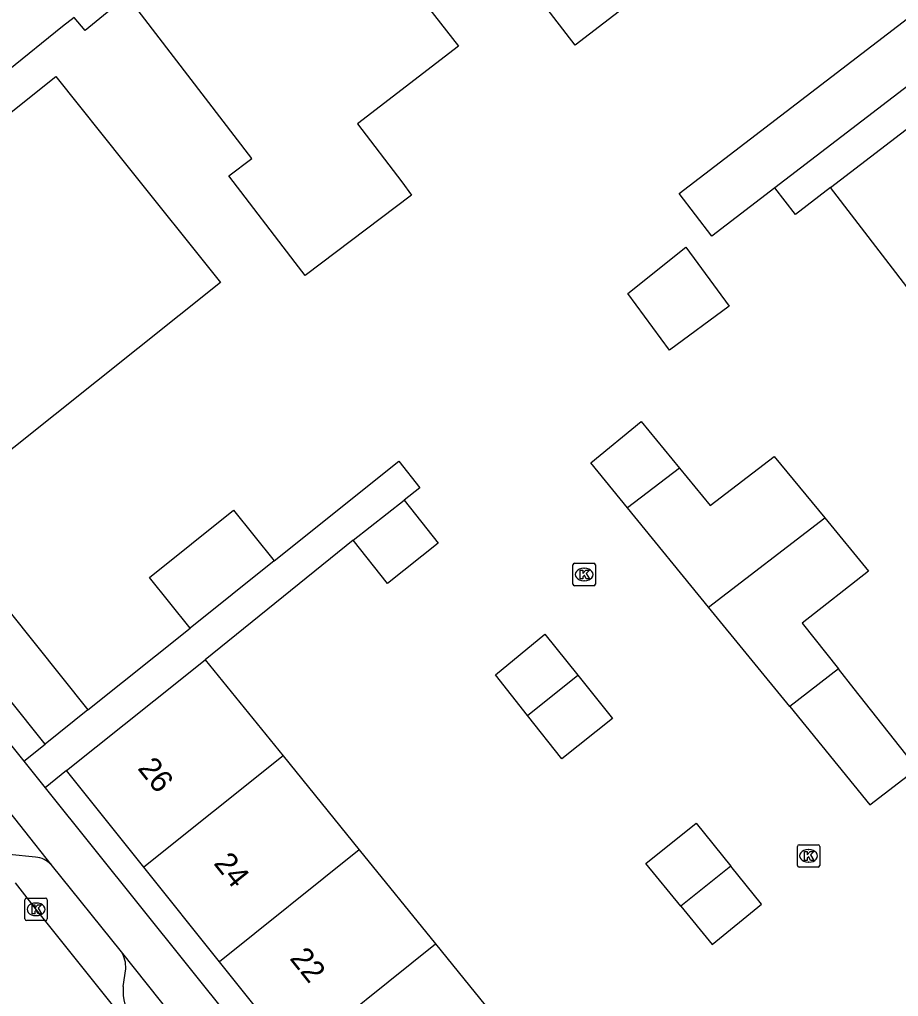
# Model space of a CAD drawing. Extents: x 161771 to 163125, y 382479 to 383177.
# Drawn here: x 162095.73 to 162135.05, y 382952.82 to 382996.5 of the extents above; entities that cross this region are included whole.
import ezdxf

# ---------------------------------------------------------------- set-up
doc = ezdxf.new("R2010")
doc.units = 0
for name, color, linetype in [('IMGEO_Kolk', 7, 'Continuous'), ('IMGEO_Pand', 7, 'Continuous'), ('IMGEO_Pand_nummerreeks', 7, 'Continuous'), ('IMGEO_Parkeervlak_open', 7, 'Continuous'), ('IMGEO_Rijbaan_lokaal_open', 7, 'Continuous'), ('IMGEO_Voetpad_open', 7, 'Continuous')]:
    doc.layers.add(name, color=color, linetype=linetype)

msp = doc.modelspace()

# ---------------------------------------------------------------- linework, layer by layer
at = {"layer": 'IMGEO_Kolk'}
for p, q in [((162120.492, 382971.26), (162120.492, 382972.112)), ((162120.567, 382972.186), (162121.419, 382972.186)), ((162120.98, 382971.966), (162121.005, 382971.966)), ((162121.493, 382972.112), (162121.493, 382971.26)), ((162121.003, 382971.406), (162120.978, 382971.406)), ((162121.419, 382971.186), (162120.567, 382971.186)), ((162130.604, 382959.602), (162131.456, 382959.602)), ((162130.529, 382958.676), (162130.529, 382959.528)), ((162131.017, 382959.382), (162131.042, 382959.382)), ((162131.53, 382959.528), (162131.53, 382958.676)), ((162131.04, 382958.822), (162131.015, 382958.822)), ((162131.456, 382958.602), (162130.604, 382958.602)), ((162095.969, 382956.287), (162095.969, 382957.139)), ((162096.044, 382957.213), (162096.896, 382957.213)), ((162096.457, 382956.993), (162096.482, 382956.993)), ((162096.97, 382957.139), (162096.97, 382956.287)), ((162096.896, 382956.213), (162096.044, 382956.213)), ((162096.48, 382956.433), (162096.455, 382956.433))]:
    msp.add_line(p, q, dxfattribs=at)
for points in [[(162120.492, 382971.26), (162120.492, 382972.112)], [(162120.567, 382972.186), (162121.419, 382972.186)], [(162120.813, 382971.886), (162120.936, 382971.886), (162120.936, 382971.735), (162121.066, 382971.886), (162121.23, 382971.886), (162121.084, 382971.735), (162121.237, 382971.486), (162121.085, 382971.486), (162121, 382971.65), (162120.936, 382971.583), (162120.936, 382971.486), (162120.813, 382971.486), (162120.813, 382971.886)], [(162121.493, 382972.112), (162121.493, 382971.26)], [(162121.419, 382971.186), (162120.567, 382971.186)], [(162130.604, 382959.602), (162131.456, 382959.602)], [(162130.529, 382958.676), (162130.529, 382959.528)], [(162130.85, 382959.302), (162130.973, 382959.302), (162130.973, 382959.151), (162131.103, 382959.302), (162131.267, 382959.302), (162131.121, 382959.151), (162131.274, 382958.902), (162131.122, 382958.902), (162131.037, 382959.066), (162130.973, 382958.999), (162130.973, 382958.902), (162130.85, 382958.902), (162130.85, 382959.302)], [(162131.53, 382959.528), (162131.53, 382958.676)], [(162131.456, 382958.602), (162130.604, 382958.602)], [(162095.969, 382956.287), (162095.969, 382957.139)], [(162096.044, 382957.213), (162096.896, 382957.213)], [(162096.97, 382957.139), (162096.97, 382956.287)], [(162096.29, 382956.913), (162096.413, 382956.913), (162096.413, 382956.762), (162096.543, 382956.913), (162096.707, 382956.913), (162096.561, 382956.762), (162096.714, 382956.513), (162096.562, 382956.513), (162096.477, 382956.677), (162096.413, 382956.61), (162096.413, 382956.513), (162096.29, 382956.513), (162096.29, 382956.913)], [(162096.896, 382956.213), (162096.044, 382956.213)]]:
    msp.add_lwpolyline(points, dxfattribs=at)
for centre, start, end in [((162120.569, 382972.11), 91.552, 178.448), ((162120.569, 382972.11), 91.552, 178.448), ((162121.417, 382972.11), 1.552, 88.448), ((162121.417, 382972.11), 1.552, 88.448), ((162120.569, 382971.262), 181.552, 268.448), ((162120.569, 382971.262), 181.552, 268.448), ((162121.417, 382971.262), 271.552, 358.448), ((162121.417, 382971.262), 271.552, 358.448), ((162130.606, 382959.526), 91.552, 178.448), ((162130.606, 382959.526), 91.552, 178.448), ((162131.454, 382959.526), 1.552, 88.448), ((162131.454, 382959.526), 1.552, 88.448), ((162130.606, 382958.678), 181.552, 268.448), ((162130.606, 382958.678), 181.552, 268.448), ((162131.454, 382958.678), 271.552, 358.448), ((162131.454, 382958.678), 271.552, 358.448), ((162096.046, 382957.137), 91.552, 178.448), ((162096.046, 382957.137), 91.552, 178.448), ((162096.894, 382957.137), 1.552, 88.448), ((162096.894, 382957.137), 1.552, 88.448), ((162096.046, 382956.289), 181.552, 268.448), ((162096.046, 382956.289), 181.552, 268.448), ((162096.894, 382956.289), 271.552, 358.448), ((162096.894, 382956.289), 271.552, 358.448)]:
    msp.add_arc(centre, 0.0765, start, end, dxfattribs=at)
for centre, major_axis, ratio, start_param, end_param in [((162120.979, 382971.686), (-0.387, 0.002), 0.722429, 4.712389, 7.853982), ((162121.004, 382971.686), (-0.39, 0.002), 0.717154, 1.570796, 4.712389), ((162131.016, 382959.102), (-0.387, 0.002), 0.722429, 4.712389, 7.853982), ((162131.041, 382959.102), (-0.39, 0.002), 0.717154, 1.570796, 4.712389), ((162096.456, 382956.713), (-0.387, 0.002), 0.722429, 4.712389, 7.853982), ((162096.481, 382956.713), (-0.39, 0.002), 0.717154, 1.570796, 4.712389)]:
    msp.add_ellipse(centre, major_axis=major_axis, ratio=ratio, start_param=start_param, end_param=end_param, dxfattribs=at)
at = {"layer": 'IMGEO_Pand'}
for points in [[(162133.74, 383005.493), (162126.613, 383000), (162120.591, 382995.359), (162117.023, 383000), (162113.21, 383004.96), (162117.928, 383008.585), (162118.166, 383008.314), (162119.788, 383009.486), (162126.609, 383014.749)], [(162108.721, 383003.868), (162111.45, 383000.341), (162111.716, 383000), (162115.375, 382995.31), (162110.849, 382991.839), (162112.832, 382989.253), (162113.269, 382988.654), (162108.514, 382985.051), (162108.06, 382985.643), (162105.095, 382989.51), (162106.119, 382990.296), (162100.542, 382997.568)], [(162129.525, 382988.973), (162126.703, 382986.809), (162125.236, 382988.721), (162138.654, 382999.011)], [(162138.709, 382996.016), (162129.525, 382988.973)], [(162132.013, 382988.992), (162134.696, 382991.05), (162138.663, 382994.092)], [(162096.871, 382964.097), (162088.827, 382974.155), (162090.635, 382975.623), (162084.33, 382983.572), (162097.358, 382993.964), (162100.476, 382990.055), (162104.717, 382984.74), (162091.764, 382974.407), (162098.785, 382965.628)], [(162135.57, 382984.35), (162132.013, 382988.992)], [(162124.809, 382981.717), (162122.94, 382984.257), (162125.535, 382986.327), (162127.48, 382983.683), (162124.809, 382981.717)], [(162122.938, 382974.667), (162121.291, 382976.685), (162123.543, 382978.523), (162125.253, 382976.442)], [(162125.253, 382976.442), (162126.629, 382974.767), (162129.497, 382976.965), (162131.764, 382974.213)], [(162125.253, 382976.442), (162122.938, 382974.667)], [(162112.939, 382975.012), (162114.457, 382973.094), (162112.201, 382971.277), (162110.654, 382973.222)], [(162110.654, 382973.222), (162112.939, 382975.012)], [(162103.361, 382969.288), (162101.55, 382971.553), (162105.306, 382974.558), (162107.118, 382972.294)], [(162126.562, 382970.226), (162122.938, 382974.667)], [(162126.562, 382970.226), (162131.764, 382974.213)], [(162131.764, 382974.213), (162133.719, 382971.841), (162130.749, 382969.511), (162132.372, 382967.462)], [(162107.118, 382972.294), (162103.361, 382969.288)], [(162130.186, 382965.785), (162126.562, 382970.226)], [(162118.457, 382965.388), (162117.027, 382967.206), (162119.234, 382969.014), (162120.702, 382967.184)], [(162097.831, 382962.915), (162101.736, 382966.039), (162104.031, 382967.876)], [(162104.031, 382967.876), (162107.519, 382963.577)], [(162132.372, 382967.462), (162130.186, 382965.785)], [(162130.186, 382965.785), (162133.777, 382961.385), (162135.892, 382963.014), (162133.078, 382966.57), (162132.372, 382967.462)], [(162120.702, 382967.184), (162122.254, 382965.25), (162119.988, 382963.442), (162118.457, 382965.388)], [(162118.457, 382965.388), (162120.702, 382967.184)], [(162098.785, 382965.628), (162096.871, 382964.097)], [(162107.519, 382963.577), (162101.289, 382958.593)], [(162107.519, 382963.577), (162110.932, 382959.37)], [(162101.289, 382958.593), (162097.831, 382962.915)], [(162125.318, 382956.855), (162123.753, 382958.768), (162126.01, 382960.571), (162127.555, 382958.645)], [(162110.932, 382959.37), (162104.673, 382954.364)], [(162110.932, 382959.37), (162114.344, 382955.164)], [(162104.673, 382954.364), (162101.289, 382958.593)], [(162127.555, 382958.645), (162125.318, 382956.855)], [(162125.318, 382956.855), (162126.723, 382955.139), (162128.923, 382956.94), (162127.555, 382958.645)], [(162108.057, 382950.134), (162114.344, 382955.164)], [(162114.344, 382955.164), (162117.832, 382950.865)], [(162108.057, 382950.134), (162104.673, 382954.364)]]:
    msp.add_lwpolyline(points, dxfattribs=at)
at = {"layer": 'IMGEO_Parkeervlak_open'}
for points in [[(162096.452, 382959.053), (162095.274, 382959.172)], [(162100.374, 382953.26), (162100.481, 382954.054)]]:
    msp.add_lwpolyline(points, dxfattribs=at)
for centre, radius, start, end in [((162096.305, 382957.877), 1.185, 44.8558, 82.8772), ((162099.269, 382954.146), 1.215, 355.6766, 32.8622), ((162102.3, 382953.046), 1.938, 173.6467, 220.6187)]:
    msp.add_arc(centre, radius, start, end, dxfattribs=at)
at = {"layer": 'IMGEO_Rijbaan_lokaal_open'}
msp.add_lwpolyline([(162095.538, 382957.905), (162096.482, 382956.694), (162109.857, 382939.975), (162119.562, 382927.825)], dxfattribs=at)
at = {"layer": 'IMGEO_Voetpad_open'}
for points in [[(162100.542, 382997.568), (162098.674, 382996.017), (162098.178, 382996.592), (162097.654, 382996.188), (162080.629, 382982.426)], [(162132.013, 382988.992), (162130.44, 382987.786), (162129.525, 382988.973)], [(162080.629, 382982.426), (162095.925, 382963.339)], [(162107.118, 382972.294), (162112.695, 382976.756), (162113.646, 382975.566), (162112.939, 382975.012)], [(162110.654, 382973.222), (162104.031, 382967.876)], [(162098.785, 382965.628), (162103.361, 382969.288)], [(162095.925, 382963.339), (162096.871, 382964.097)], [(162097.145, 382958.713), (162093.596, 382963.187)], [(162095.925, 382963.339), (162096.877, 382962.151)], [(162097.831, 382962.915), (162096.877, 382962.151)], [(162096.877, 382962.151), (162143.255, 382904.278)], [(162100.29, 382954.805), (162097.145, 382958.713)], [(162103.84, 382950.349), (162100.29, 382954.805)]]:
    msp.add_lwpolyline(points, dxfattribs=at)

# ---------------------------------------------------------------- texts
at = {"layer": 'IMGEO_Pand_nummerreeks'}
for s, p in [('26', (162100.983, 382963.009)), ('24', (162104.384, 382958.758)), ('22', (162107.784, 382954.509))]:
    msp.add_text(s, height=1, rotation=308.6629, dxfattribs=at).set_placement(p)

doc.saveas('drawing.dxf')
